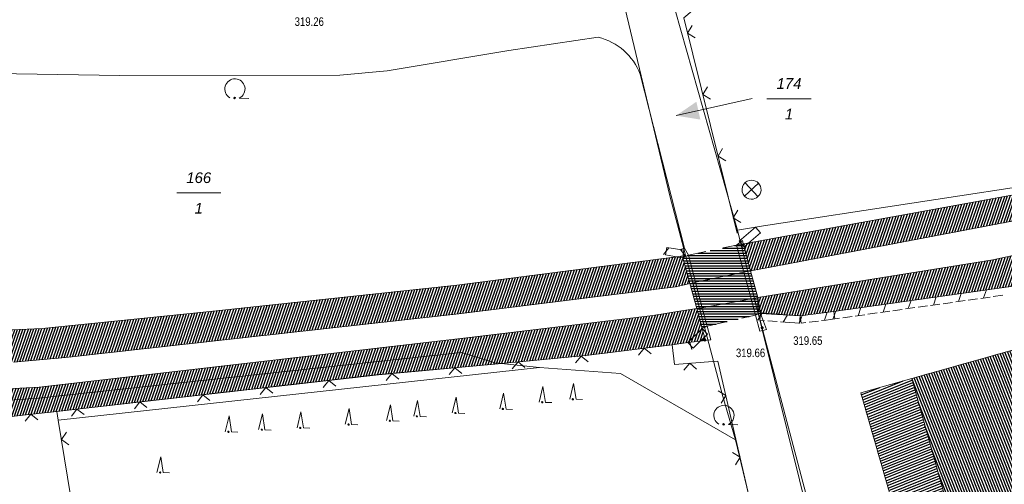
# Model space of a CAD drawing. Header units: metres. Extents: x 345144 to 348639, y 5629211 to 5635235.
# Tile 1008 of 1056: x 347412 to 347490, y 5631453 to 5631489. Entities that reach past the tile are written whole.
import ezdxf
from ezdxf.enums import TextEntityAlignment as Align

# ---------------------------------------------------------------- set-up
doc = ezdxf.new("R2010")
doc.units = ezdxf.units.M
doc.header["$MEASUREMENT"] = 0
doc.linetypes.add('8_8', pattern=[2.8, 1.4, -1.4])
for name, color, linetype in [('011 Gebäude', 7, 'Continuous'), ('028 Geländeform', 7, 'Continuous'), ('028 Geländeform Ausg.', 7, 'Continuous'), ('065-066 Ver_Entsorgung', 7, 'Continuous'), ('081-083 Topographie', 7, 'Continuous'), ('AX Flurstück', 7, 'Continuous'), ('AX Gebäude', 7, 'Continuous'), ('Definitionslinie', 7, 'Continuous'), ('MG Präsentationsobjekt - Linie', 7, 'Continuous'), ('Präsentationsobjekt -Text (punktförmig)', 7, 'Continuous')]:
    doc.layers.add(name, color=color, linetype=linetype)
doc.styles.add('ARIAL', font='arial.ttf', dxfattribs={"height": 1})
doc.styles.add('ARIALIT', font='ariali.ttf', dxfattribs={"height": 1})
pattern_1 = [(250.9552151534, (0, 0), (0.1890527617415, -0.065261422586), [])]

# ---------------------------------------------------------------- blocks, each defined once
blk = doc.blocks.new('alk_3504_nrw')
at = {"color": 134, "lineweight": 5, "true_color": 0x00b2b2, "flags": 128}
for points in [[(-0.729333, -0.684), (-0.707333, -0.707333), (0.707333, 0.707333)], [(-0.707333, 0.707333), (0.707333, -0.707333)]]:
    blk.add_lwpolyline(points, dxfattribs=at)
at = {"color": 134, "lineweight": 5, "true_color": 0x00b2b2}
for start, end in [(90, -90), (-90, 90)]:
    blk.add_arc((0, 0), 1, start, end, dxfattribs=at)
blk = doc.blocks.new('alk_043x_nrw')
h = blk.add_hatch(color=7)
edge = h.paths.add_edge_path(flags=0)
edge.add_arc((0, 0), 1, 180, 360, ccw=False)
edge.add_arc((0, 0), 1, 0, 180, ccw=False)
blk = doc.blocks.new('alk_7200_nrwx2')
at = {"true_color": 0x2e2e2e}
h = blk.add_hatch(color=250, dxfattribs=at)
edge = h.paths.add_edge_path(flags=0)
edge.add_arc((-0.020544, -0.388118), 0.055525, 180, 360, ccw=False)
edge.add_arc((-0.020544, -0.388118), 0.055525, 0, 180, ccw=False)
at = {"color": 250, "lineweight": 5, "true_color": 0x2e2e2e, "flags": 128}
blk.add_lwpolyline([(-0.298168, -0.388118), (-0.020544, 1), (0.257079, -0.388118), (0.812326, -0.388118)], dxfattribs=at)
blk.add_lwpolyline([(-0.298168, -0.388118), (-0.020544, 1), (0.257079, -0.388118), (0.812326, -0.388118)], dxfattribs=at)
at = {"color": 250, "lineweight": 5, "true_color": 0x2e2e2e}
for start, end in [(0, 180), (180, 0)]:
    blk.add_arc((-0.020544, -0.388118), 0.055525, start, end, dxfattribs=at)
blk = doc.blocks.new('alk_7100_nrwx2')
at = {"true_color": 0x2e2e2e}
h = blk.add_hatch(color=250, dxfattribs=at)
edge = h.paths.add_edge_path(flags=0)
edge.add_arc((0.024073, -0.597267), 0.057254, 180, 360, ccw=False)
edge.add_arc((0.024073, -0.597267), 0.057255, 0, 180, ccw=False)
at = {"color": 250, "lineweight": 5, "true_color": 0x2e2e2e, "flags": 128}
blk.add_lwpolyline([(0.349382, -0.597267), (1, -0.597267)], dxfattribs=at)
at = {"color": 250, "lineweight": 5, "true_color": 0x2e2e2e}
for centre, radius, start, end in [((0.024073, 0.012362), 0.690995, -61.91481688, -118.08518312), ((0.024073, -0.597267), 0.057255, 0, 180), ((0.024073, -0.597267), 0.057254, 180, 0)]:
    blk.add_arc(centre, radius, start, end, dxfattribs=at)

msp = doc.modelspace()

# ---------------------------------------------------------------- hatches: boundary and pattern name
at = {"layer": '011 Gebäude', "true_color": 0x8f8f8f}
h = msp.add_hatch(dxfattribs=at)
h.set_pattern_fill('_USER', color=252, scale=0.2, angle=201.88235294, style=0, pattern_type=0)
h.set_pattern_definition([(201.882352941, (0, 0), (0.074540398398, -0.185590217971), [])])
h.paths.add_polyline_path([(347482.359, 5631460.915), (347488.993, 5631437.251), (347488.993, 5631437.251), (347489.188, 5631436.652), (347489.188, 5631436.652), (347485.323, 5631435.547), (347485.323, 5631435.547), (347478.336, 5631459.773), (347478.336, 5631459.773)], flags=0)
at = {"layer": '028 Geländeform', "true_color": 0xb27500}
h = msp.add_hatch(dxfattribs=at)
h.set_pattern_fill('_USER', color=44, scale=0.2, angle=250.95521515, style=0, pattern_type=0)
h.set_pattern_definition(pattern_1)
h.paths.add_polyline_path([(347557.221, 5631493.715), (347530.721, 5631483.127), (347530.721, 5631483.127), (347522.395, 5631480.579), (347522.395, 5631480.579), (347514.386, 5631478.293), (347514.386, 5631478.293), (347509.261, 5631477.041), (347509.261, 5631477.041), (347507.138, 5631476.522), (347507.138, 5631476.522), (347471.346, 5631469.719), (347471.346, 5631469.719), (347469.64, 5631469.395), (347469.64, 5631469.395), (347469.137, 5631471.289), (347469.137, 5631471.289), (347469.074, 5631471.524), (347469.074, 5631471.524), (347469.407, 5631471.585), (347469.407, 5631471.585), (347469.5, 5631471.601), (347469.5, 5631471.601), (347484.179, 5631474.268), (347484.179, 5631474.268), (347484.187, 5631474.27), (347484.187, 5631474.27), (347502.245, 5631477.551), (347502.245, 5631477.551), (347509.811, 5631479.728), (347509.811, 5631479.728), (347523.176, 5631482.774), (347523.176, 5631482.774), (347530.177, 5631484.673), (347530.177, 5631484.673), (347537.115, 5631487.451), (347537.115, 5631487.451), (347551.074, 5631492.727), (347551.074, 5631492.727), (347556.668, 5631495.043), (347556.668, 5631495.043), (347571.092, 5631501.014), (347571.092, 5631501.014), (347571.739, 5631499.678), (347571.739, 5631499.678)], flags=0)
h = msp.add_hatch(dxfattribs=at)
h.set_pattern_fill('_USER', color=44, scale=0.2, angle=250.95521515, style=0, pattern_type=0)
h.set_pattern_definition(pattern_1)
h.paths.add_polyline_path([(347567.265, 5631492.63), (347559.15, 5631489.079), (347559.15, 5631489.079), (347549.737, 5631485.501), (347549.737, 5631485.501), (347537.847, 5631480.954), (347537.847, 5631480.954), (347524.653, 5631476.488), (347524.653, 5631476.488), (347510.326, 5631471.388), (347510.326, 5631471.388), (347504.316, 5631470.166), (347504.316, 5631470.166), (347476.212, 5631466.201), (347476.212, 5631466.201), (347473.559, 5631465.864), (347473.559, 5631465.864), (347470.44, 5631466.039), (347470.44, 5631466.039), (347470.313, 5631466.046), (347470.313, 5631466.046), (347470.251, 5631466.05), (347470.251, 5631466.05), (347470.211, 5631467.302), (347470.211, 5631467.302), (347472.674, 5631467.695), (347472.674, 5631467.695), (347488.771, 5631470.259), (347488.771, 5631470.259), (347511.136, 5631475.038), (347511.136, 5631475.038), (347518.957, 5631477.079), (347518.957, 5631477.079), (347531.721, 5631480.956), (347531.721, 5631480.956), (347538.782, 5631483.81), (347538.782, 5631483.81), (347556.643, 5631490.881), (347556.643, 5631490.881), (347558.145, 5631491.492), (347558.145, 5631491.492), (347572.811, 5631497.465), (347572.811, 5631497.465), (347573.743, 5631495.545), (347573.743, 5631495.545), (347573.418, 5631495.398), (347573.418, 5631495.398)], flags=0)
h = msp.add_hatch(dxfattribs=at)
h.set_pattern_fill('_USER', color=44, scale=0.2, angle=250.95521515, style=0, pattern_type=0)
h.set_pattern_definition(pattern_1)
h.paths.add_polyline_path([(347464.295, 5631470.432), (347464.85, 5631468.403), (347464.85, 5631468.403), (347463.723, 5631468.131), (347463.723, 5631468.131), (347446.639, 5631466.015), (347446.639, 5631466.015), (347415.585, 5631462.568), (347415.585, 5631462.568), (347411.484, 5631462.205), (347411.484, 5631462.205), (347398.84, 5631461.755), (347398.84, 5631461.755), (347394.439, 5631461.763), (347394.439, 5631461.763), (347386.257, 5631462.512), (347386.257, 5631462.512), (347383.549, 5631463.33), (347383.549, 5631463.33), (347376.847, 5631465.355), (347376.847, 5631465.355), (347369.975, 5631466.988), (347369.975, 5631466.988), (347370.116, 5631468.581), (347370.116, 5631468.581), (347370.252625, 5631468.660625), (347370.391406, 5631468.72575), (347370.530188, 5631468.790875), (347370.671125, 5631468.8415), (347370.812063, 5631468.892125), (347370.955156, 5631468.92825), (347371.09825, 5631468.964375), (347371.2435, 5631468.986), (347371.38875, 5631469.007625), (347371.536156, 5631469.01475), (347371.683563, 5631469.021875), (347371.833125, 5631469.0145), (347371.982688, 5631469.007125), (347372.134406, 5631468.98525), (347372.286125, 5631468.963375), (347372.44, 5631468.927), (347372.44, 5631468.927), (347382.139, 5631466.173), (347382.139, 5631466.173), (347387.123, 5631464.977), (347387.123, 5631464.977), (347394.716, 5631464.246), (347394.716, 5631464.246), (347401.47, 5631464.31), (347401.47, 5631464.31), (347408.945, 5631464.645), (347408.945, 5631464.645), (347413.743, 5631464.844), (347413.743, 5631464.844), (347426.977, 5631466.188), (347426.977, 5631466.188), (347446.476, 5631468.278), (347446.476, 5631468.278), (347463.793, 5631470.514), (347463.793, 5631470.514), (347464.448, 5631470.599), (347464.448, 5631470.599)], flags=0)
h = msp.add_hatch(dxfattribs=at)
h.set_pattern_fill('_USER', color=44, scale=0.2, angle=250.95521515, style=0, pattern_type=0)
h.set_pattern_definition(pattern_1)
h.paths.add_polyline_path([(347382.249, 5631459.832), (347382.176, 5631459.854625), (347382.102953, 5631459.877188), (347382.029906, 5631459.89975), (347381.956813, 5631459.92225), (347381.883719, 5631459.94475), (347381.810578, 5631459.967188), (347381.737438, 5631459.989625), (347381.66425, 5631460.012), (347381.591063, 5631460.034375), (347381.517828, 5631460.056688), (347381.444594, 5631460.079), (347381.371313, 5631460.10125), (347381.298031, 5631460.1235), (347381.224703, 5631460.145688), (347381.151375, 5631460.167875), (347381.078, 5631460.19), (347381.078, 5631460.19), (347381.07725, 5631460.190125), (347381.0765, 5631460.190266), (347381.07575, 5631460.190406), (347381.075, 5631460.190563), (347381.07425, 5631460.190719), (347381.0735, 5631460.190891), (347381.07275, 5631460.191063), (347381.072, 5631460.19125), (347381.07125, 5631460.191438), (347381.0705, 5631460.191641), (347381.06975, 5631460.191844), (347381.069, 5631460.192063), (347381.06825, 5631460.192281), (347381.0675, 5631460.192516), (347381.06675, 5631460.19275), (347381.066, 5631460.193), (347381.066, 5631460.193), (347381.0545, 5631460.1965), (347381.043, 5631460.199984), (347381.0315, 5631460.203469), (347381.02, 5631460.206938), (347381.0085, 5631460.210406), (347380.997, 5631460.213859), (347380.9855, 5631460.217313), (347380.974, 5631460.22075), (347380.9625, 5631460.224188), (347380.951, 5631460.227609), (347380.9395, 5631460.231031), (347380.928, 5631460.234438), (347380.9165, 5631460.237844), (347380.905, 5631460.241234), (347380.8935, 5631460.244625), (347380.882, 5631460.248), (347380.882, 5631460.248), (347380.881125, 5631460.24825), (347380.88025, 5631460.2485), (347380.879375, 5631460.24875), (347380.8785, 5631460.249), (347380.877625, 5631460.24925), (347380.87675, 5631460.2495), (347380.875875, 5631460.24975), (347380.875, 5631460.25), (347380.874125, 5631460.25025), (347380.87325, 5631460.2505), (347380.872375, 5631460.25075), (347380.8715, 5631460.251), (347380.870625, 5631460.25125), (347380.86975, 5631460.2515), (347380.868875, 5631460.25175), (347380.868, 5631460.252), (347380.868, 5631460.252), (347380.86625, 5631460.252625), (347380.864484, 5631460.253234), (347380.862719, 5631460.253844), (347380.860938, 5631460.254438), (347380.859156, 5631460.255031), (347380.857359, 5631460.255609), (347380.855563, 5631460.256188), (347380.85375, 5631460.25675), (347380.851938, 5631460.257312), (347380.850109, 5631460.257859), (347380.848281, 5631460.258406), (347380.846438, 5631460.258937), (347380.844594, 5631460.259469), (347380.842734, 5631460.259984), (347380.840875, 5631460.2605), (347380.839, 5631460.261), (347380.839, 5631460.261), (347380.838125, 5631460.26125), (347380.837234, 5631460.261516), (347380.836344, 5631460.261781), (347380.835438, 5631460.262062), (347380.834531, 5631460.262344), (347380.833609, 5631460.262641), (347380.832688, 5631460.262937), (347380.83175, 5631460.26325), (347380.830813, 5631460.263563), (347380.829859, 5631460.263891), (347380.828906, 5631460.264219), (347380.827937, 5631460.264563), (347380.826969, 5631460.264906), (347380.825984, 5631460.265266), (347380.825, 5631460.265625), (347380.824, 5631460.266), (347380.824, 5631460.266), (347380.815875, 5631460.2685), (347380.807672, 5631460.271), (347380.799469, 5631460.2735), (347380.791188, 5631460.276), (347380.782906, 5631460.2785), (347380.774547, 5631460.281), (347380.766188, 5631460.2835), (347380.75775, 5631460.286), (347380.749313, 5631460.2885), (347380.740797, 5631460.291), (347380.732281, 5631460.2935), (347380.723688, 5631460.296), (347380.715094, 5631460.2985), (347380.706422, 5631460.301), (347380.69775, 5631460.3035), (347380.689, 5631460.306), (347380.689, 5631460.306), (347380.687, 5631460.306625), (347380.684984, 5631460.30725), (347380.682969, 5631460.307875), (347380.680938, 5631460.3085), (347380.678906, 5631460.309125), (347380.676859, 5631460.30975), (347380.674813, 5631460.310375), (347380.67275, 5631460.311), (347380.670688, 5631460.311625), (347380.668609, 5631460.31225), (347380.666531, 5631460.312875), (347380.664438, 5631460.3135), (347380.662344, 5631460.314125), (347380.660234, 5631460.31475), (347380.658125, 5631460.315375), (347380.656, 5631460.316), (347380.656, 5631460.316), (347380.652, 5631460.31725), (347380.647984, 5631460.318484), (347380.643969, 5631460.319719), (347380.639938, 5631460.320938), (347380.635906, 5631460.322156), (347380.631859, 5631460.323359), (347380.627813, 5631460.324563), (347380.62375, 5631460.32575), (347380.619688, 5631460.326938), (347380.615609, 5631460.328109), (347380.611531, 5631460.329281), (347380.607438, 5631460.330438), (347380.603344, 5631460.331594), (347380.599234, 5631460.332734), (347380.595125, 5631460.333875), (347380.591, 5631460.335), (347380.591, 5631460.335), (347380.5905, 5631460.335125), (347380.59, 5631460.335266), (347380.5895, 5631460.335406), (347380.589, 5631460.335562), (347380.5885, 5631460.335719), (347380.588, 5631460.335891), (347380.5875, 5631460.336063), (347380.587, 5631460.33625), (347380.5865, 5631460.336438), (347380.586, 5631460.336641), (347380.5855, 5631460.336844), (347380.585, 5631460.337063), (347380.5845, 5631460.337281), (347380.584, 5631460.337516), (347380.5835, 5631460.33775), (347380.583, 5631460.338), (347380.583, 5631460.338), (347380.582625, 5631460.338125), (347380.582234, 5631460.33825), (347380.581844, 5631460.338375), (347380.581437, 5631460.3385), (347380.581031, 5631460.338625), (347380.580609, 5631460.33875), (347380.580188, 5631460.338875), (347380.57975, 5631460.339), (347380.579312, 5631460.339125), (347380.578859, 5631460.33925), (347380.578406, 5631460.339375), (347380.577937, 5631460.3395), (347380.577469, 5631460.339625), (347380.576984, 5631460.33975), (347380.5765, 5631460.339875), (347380.576, 5631460.34), (347380.576, 5631460.34), (347380.5755, 5631460.340125), (347380.574938, 5631460.340266), (347380.574375, 5631460.340406), (347380.57375, 5631460.340563), (347380.573125, 5631460.340719), (347380.572438, 5631460.340891), (347380.57175, 5631460.341063), (347380.571, 5631460.34125), (347380.57025, 5631460.341438), (347380.569438, 5631460.341641), (347380.568625, 5631460.341844), (347380.56775, 5631460.342063), (347380.566875, 5631460.342281), (347380.565938, 5631460.342516), (347380.565, 5631460.34275), (347380.564, 5631460.343), (347380.564, 5631460.343), (347380.558, 5631460.345), (347380.558, 5631460.345), (347380.521125, 5631460.356), (347380.484266, 5631460.366969), (347380.447406, 5631460.377938), (347380.410563, 5631460.388875), (347380.373719, 5631460.399813), (347380.336891, 5631460.410719), (347380.300063, 5631460.421625), (347380.26325, 5631460.4325), (347380.226438, 5631460.443375), (347380.189641, 5631460.454219), (347380.152844, 5631460.465063), (347380.116063, 5631460.475875), (347380.079281, 5631460.486688), (347380.042516, 5631460.497469), (347380.00575, 5631460.50825), (347379.969, 5631460.519), (347379.969, 5631460.519), (347379.93225, 5631460.529875), (347379.895484, 5631460.540719), (347379.858719, 5631460.551563), (347379.821938, 5631460.562375), (347379.785156, 5631460.573188), (347379.748359, 5631460.583969), (347379.711563, 5631460.59475), (347379.67475, 5631460.6055), (347379.637938, 5631460.61625), (347379.601109, 5631460.626969), (347379.564281, 5631460.637688), (347379.527437, 5631460.648375), (347379.490594, 5631460.659063), (347379.453734, 5631460.669719), (347379.416875, 5631460.680375), (347379.38, 5631460.691), (347379.38, 5631460.691), (347378.86425, 5631460.8405), (347378.347609, 5631460.986641), (347377.830969, 5631461.132781), (347377.313438, 5631461.275563), (347376.795906, 5631461.418344), (347376.277484, 5631461.557766), (347375.759063, 5631461.697188), (347375.23975, 5631461.83325), (347374.720438, 5631461.969313), (347374.200234, 5631462.102016), (347373.680031, 5631462.234719), (347373.158938, 5631462.364062), (347372.637844, 5631462.493406), (347372.115859, 5631462.619391), (347371.593875, 5631462.745375), (347371.071, 5631462.868), (347371.071, 5631462.868), (347371.061125, 5631462.87025), (347371.05125, 5631462.8725), (347371.041375, 5631462.87475), (347371.0315, 5631462.877), (347371.021625, 5631462.87925), (347371.01175, 5631462.8815), (347371.001875, 5631462.88375), (347370.992, 5631462.886), (347370.982125, 5631462.88825), (347370.97225, 5631462.8905), (347370.962375, 5631462.89275), (347370.9525, 5631462.895), (347370.942625, 5631462.89725), (347370.93275, 5631462.8995), (347370.922875, 5631462.90175), (347370.913, 5631462.904), (347370.913, 5631462.904), (347370.883, 5631462.911125), (347370.853, 5631462.918219), (347370.823, 5631462.925313), (347370.793, 5631462.932375), (347370.763, 5631462.939437), (347370.733, 5631462.946469), (347370.703, 5631462.9535), (347370.673, 5631462.9605), (347370.643, 5631462.9675), (347370.613, 5631462.974469), (347370.583, 5631462.981438), (347370.553, 5631462.988375), (347370.523, 5631462.995313), (347370.493, 5631463.002219), (347370.463, 5631463.009125), (347370.433, 5631463.016), (347370.433, 5631463.016), (347370.42475, 5631463.017875), (347370.416484, 5631463.01975), (347370.408219, 5631463.021625), (347370.399938, 5631463.0235), (347370.391656, 5631463.025375), (347370.383359, 5631463.02725), (347370.375063, 5631463.029125), (347370.36675, 5631463.031), (347370.358438, 5631463.032875), (347370.350109, 5631463.03475), (347370.341781, 5631463.036625), (347370.333438, 5631463.0385), (347370.325094, 5631463.040375), (347370.316734, 5631463.04225), (347370.308375, 5631463.044125), (347370.3, 5631463.046), (347370.3, 5631463.046), (347370.2835, 5631463.049875), (347370.266984, 5631463.053734), (347370.250469, 5631463.057594), (347370.233938, 5631463.061438), (347370.217406, 5631463.065281), (347370.200859, 5631463.069109), (347370.184313, 5631463.072938), (347370.16775, 5631463.07675), (347370.151188, 5631463.080563), (347370.134609, 5631463.084359), (347370.118031, 5631463.088156), (347370.101438, 5631463.091938), (347370.084844, 5631463.095719), (347370.068234, 5631463.099484), (347370.051625, 5631463.10325), (347370.035, 5631463.107), (347370.035, 5631463.107), (347370.034625, 5631463.107125), (347370.034234, 5631463.10725), (347370.033844, 5631463.107375), (347370.033438, 5631463.1075), (347370.033031, 5631463.107625), (347370.032609, 5631463.10775), (347370.032188, 5631463.107875), (347370.03175, 5631463.108), (347370.031313, 5631463.108125), (347370.030859, 5631463.10825), (347370.030406, 5631463.108375), (347370.029938, 5631463.1085), (347370.029469, 5631463.108625), (347370.028984, 5631463.10875), (347370.0285, 5631463.108875), (347370.028, 5631463.109), (347370.028, 5631463.109), (347370.02725, 5631463.109125), (347370.026484, 5631463.109266), (347370.025719, 5631463.109406), (347370.024938, 5631463.109562), (347370.024156, 5631463.109719), (347370.023359, 5631463.109891), (347370.022563, 5631463.110063), (347370.02175, 5631463.11025), (347370.020938, 5631463.110437), (347370.020109, 5631463.110641), (347370.019281, 5631463.110844), (347370.018438, 5631463.111063), (347370.017594, 5631463.111281), (347370.016734, 5631463.111516), (347370.015875, 5631463.11175), (347370.015, 5631463.112), (347370.015, 5631463.112), (347370.014625, 5631463.112), (347370.014234, 5631463.112016), (347370.013844, 5631463.112031), (347370.013438, 5631463.112063), (347370.013031, 5631463.112094), (347370.012609, 5631463.112141), (347370.012188, 5631463.112188), (347370.01175, 5631463.11225), (347370.011313, 5631463.112313), (347370.010859, 5631463.112391), (347370.010406, 5631463.112469), (347370.009938, 5631463.112563), (347370.009469, 5631463.112656), (347370.008984, 5631463.112766), (347370.0085, 5631463.112875), (347370.008, 5631463.113), (347370.008, 5631463.113), (347369.996875, 5631463.1155), (347369.985734, 5631463.118016), (347369.974594, 5631463.120531), (347369.963438, 5631463.123063), (347369.952281, 5631463.125594), (347369.941109, 5631463.128141), (347369.929938, 5631463.130687), (347369.91875, 5631463.13325), (347369.907563, 5631463.135813), (347369.896359, 5631463.138391), (347369.885156, 5631463.140969), (347369.873938, 5631463.143562), (347369.862719, 5631463.146156), (347369.851484, 5631463.148766), (347369.84025, 5631463.151375), (347369.829, 5631463.154), (347369.829, 5631463.154), (347369.822875, 5631463.155375), (347369.816734, 5631463.15675), (347369.810594, 5631463.158125), (347369.804438, 5631463.1595), (347369.798281, 5631463.160875), (347369.792109, 5631463.16225), (347369.785938, 5631463.163625), (347369.77975, 5631463.165), (347369.773563, 5631463.166375), (347369.767359, 5631463.16775), (347369.761156, 5631463.169125), (347369.754938, 5631463.1705), (347369.748719, 5631463.171875), (347369.742484, 5631463.17325), (347369.73625, 5631463.174625), (347369.73, 5631463.176), (347369.73, 5631463.176), (347369.72425, 5631463.177375), (347369.718484, 5631463.178734), (347369.712719, 5631463.180094), (347369.706938, 5631463.181438), (347369.701156, 5631463.182781), (347369.695359, 5631463.184109), (347369.689563, 5631463.185438), (347369.68375, 5631463.18675), (347369.677937, 5631463.188063), (347369.672109, 5631463.189359), (347369.666281, 5631463.190656), (347369.660438, 5631463.191938), (347369.654594, 5631463.193219), (347369.648734, 5631463.194484), (347369.642875, 5631463.19575), (347369.637, 5631463.197), (347369.637, 5631463.197), (347369.794, 5631464.944), (347369.794, 5631464.944), (347384.048, 5631461.092), (347384.048, 5631461.092), (347384.713, 5631460.986), (347384.713, 5631460.986), (347391.348, 5631459.932), (347391.348, 5631459.932), (347396.02, 5631459.892), (347396.02, 5631459.892), (347398.412, 5631459.857), (347398.412, 5631459.857), (347402.301, 5631459.867), (347402.301, 5631459.867), (347407.904, 5631459.94), (347407.904, 5631459.94), (347413.531, 5631460.235), (347413.531, 5631460.235), (347435.649, 5631462.783), (347435.649, 5631462.783), (347447.669, 5631464.18), (347447.669, 5631464.18), (347461.947, 5631465.88), (347461.947, 5631465.88), (347464.199, 5631466.236), (347464.199, 5631466.236), (347465.401, 5631466.427), (347465.401, 5631466.427), (347465.837, 5631464.845), (347465.837, 5631464.845), (347466.098, 5631463.915), (347466.098, 5631463.915), (347464.704, 5631463.738), (347464.704, 5631463.738), (347463.448, 5631463.58), (347463.448, 5631463.58), (347456.645, 5631462.716), (347456.645, 5631462.716), (347449.458, 5631462.056), (347449.458, 5631462.056), (347440.319, 5631461.217), (347440.319, 5631461.217), (347414.91, 5631458.323), (347414.91, 5631458.323), (347410.812, 5631457.868), (347410.812, 5631457.868), (347403.86, 5631457.358), (347403.86, 5631457.358), (347397.536, 5631457.279), (347397.536, 5631457.279), (347392.579, 5631457.723), (347392.579, 5631457.723), (347391.299, 5631457.864), (347391.299, 5631457.864), (347383.156, 5631459.551), (347383.156, 5631459.551), (347383.099375, 5631459.568875), (347383.042734, 5631459.586672), (347382.986094, 5631459.604469), (347382.929438, 5631459.622188), (347382.872781, 5631459.639906), (347382.816109, 5631459.657547), (347382.759438, 5631459.675188), (347382.70275, 5631459.69275), (347382.646062, 5631459.710313), (347382.589359, 5631459.727797), (347382.532656, 5631459.745281), (347382.475938, 5631459.762688), (347382.419219, 5631459.780094), (347382.362484, 5631459.797422), (347382.30575, 5631459.81475)], flags=0)
at = {"layer": '081-083 Topographie'}
h = msp.add_hatch(dxfattribs=at)
h.set_pattern_fill('_USER', scale=0.2, style=0, pattern_type=0)
h.set_pattern_definition([(0, (0, 0), (0, 0.2), [])])
h.paths.add_polyline_path([(347464.85, 5631468.403), (347464.295, 5631470.432), (347464.295, 5631470.432), (347464.747, 5631470.646), (347464.747, 5631470.646), (347468.541, 5631471.433), (347468.541, 5631471.433), (347469.074, 5631471.524), (347469.074, 5631471.524), (347469.137, 5631471.289), (347469.137, 5631471.289), (347469.64, 5631469.395), (347469.64, 5631469.395), (347470.211, 5631467.302), (347470.211, 5631467.302), (347470.419, 5631466.096), (347470.419, 5631466.096), (347470.313, 5631466.046), (347470.313, 5631466.046), (347470.259, 5631466.021), (347470.259, 5631466.021), (347470.03, 5631465.913), (347470.03, 5631465.913), (347466.216, 5631465.034), (347466.216, 5631465.034), (347465.837, 5631464.845), (347465.837, 5631464.845), (347465.401, 5631466.427), (347465.401, 5631466.427)], flags=0)
at = {"layer": 'AX Gebäude', "true_color": 0x4f4f4f}
h = msp.add_hatch(dxfattribs=at)
h.set_pattern_fill('_USER', color=251, scale=0.2, angle=111.52941176, style=0, pattern_type=0)
h.set_pattern_definition([(111.5294117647, (0, 0), (-0.186045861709, -0.07339575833), [])])
h.paths.add_polyline_path([(347482.359, 5631460.916), (347511.784, 5631469.197), (347518.518, 5631445.538), (347488.992, 5631437.251)], flags=0)
at = {"layer": 'MG Präsentationsobjekt - Linie', "true_color": 0x5e5e5e}
msp.add_hatch(color=251, dxfattribs=at).paths.add_polyline_path([(347465.368841, 5631482.729407), (347465.683924, 5631481.324301), (347463.77, 5631481.633)], flags=0)

# ---------------------------------------------------------------- linework, layer by layer
at = {"layer": '011 Gebäude', "color": 251, "linetype": 'Continuous', "lineweight": 13, "true_color": 0x4f4f4f, "flags": 128}
msp.add_lwpolyline([(347482.359, 5631460.915), (347488.993, 5631437.251), (347488.993, 5631437.251), (347489.188, 5631436.652), (347489.188, 5631436.652), (347485.323, 5631435.547), (347485.323, 5631435.547), (347478.336, 5631459.773), (347478.336, 5631459.773), (347482.359, 5631460.915)], dxfattribs=at)
at = {"layer": '081-083 Topographie', "color": 7, "linetype": 'Continuous', "lineweight": 5, "flags": 128}
for points in [[(347468.578, 5631472.378), (347464.37, 5631489.351), (347464.37, 5631489.351), (347467.502, 5631491.999), (347467.502, 5631491.999), (347473.741, 5631501.417), (347473.741, 5631501.417), (347476.821, 5631505.668), (347476.821, 5631505.668), (347478.238, 5631507.087), (347478.238, 5631507.087), (347479.569, 5631508.154), (347479.569, 5631508.154), (347481.257, 5631509.111), (347481.257, 5631509.111), (347483.639, 5631509.984), (347483.639, 5631509.984), (347535.121, 5631519.286), (347535.121, 5631519.286), (347561.896, 5631524.879), (347561.896, 5631524.879), (347567.756, 5631526.092), (347567.756, 5631526.092), (347571.935, 5631526.82)], [(347389.316, 5631482.794), (347393.053, 5631483.886), (347393.053, 5631483.886), (347395.637, 5631484.437), (347395.637, 5631484.437), (347398.438, 5631484.813), (347398.438, 5631484.813), (347403.072, 5631485.015), (347403.072, 5631485.015), (347406.808, 5631485.018), (347406.808, 5631485.018), (347419.883, 5631484.803), (347419.883, 5631484.803), (347437.249, 5631484.813), (347437.249, 5631484.813), (347440.977, 5631485.163), (347440.977, 5631485.163), (347450.584, 5631486.78), (347450.584, 5631486.78), (347457.63, 5631487.811)], [(347460.947, 5631484.9), (347464.427, 5631471.181), (347464.427, 5631471.181), (347464.747, 5631470.646)], [(347464.427, 5631471.181), (347464.116, 5631471.09), (347464.116, 5631471.09), (347464.448, 5631470.599)], [(347469.074, 5631471.524), (347469.003, 5631471.8), (347469.003, 5631471.8), (347468.541, 5631471.433), (347468.541, 5631471.433), (347469.121, 5631469.283), (347469.121, 5631469.283), (347469.686, 5631467.189), (347469.686, 5631467.189), (347470.03, 5631465.913)], [(347464.747, 5631470.646), (347465.31, 5631468.495), (347465.31, 5631468.495), (347465.834, 5631466.495), (347465.834, 5631466.495), (347466.216, 5631465.034)], [(347464.85, 5631468.403), (347465.023, 5631468.436), (347465.023, 5631468.436), (347465.31, 5631468.495), (347465.31, 5631468.495), (347469.121, 5631469.283), (347469.121, 5631469.283), (347469.382, 5631469.337), (347469.382, 5631469.337), (347469.64, 5631469.395)], [(347465.401, 5631466.427), (347465.555, 5631466.445), (347465.555, 5631466.445), (347465.834, 5631466.495), (347465.834, 5631466.495), (347469.686, 5631467.189), (347469.686, 5631467.189), (347469.938, 5631467.234), (347469.938, 5631467.234), (347470.211, 5631467.302)], [(347469.938, 5631467.234), (347470.251, 5631466.05), (347470.251, 5631466.05), (347470.259, 5631466.021), (347470.259, 5631466.021), (347470.609, 5631464.698), (347470.609, 5631464.698), (347477.034, 5631440.402), (347477.034, 5631440.402), (347477.636, 5631438.245)], [(347470.03, 5631465.913), (347470.38, 5631464.638)], [(347470.38, 5631464.638), (347470.609, 5631464.698), (347470.609, 5631464.698), (347470.896, 5631464.773), (347470.896, 5631464.773), (347470.44, 5631466.039), (347470.44, 5631466.039), (347470.419, 5631466.096)], [(347466.227, 5631463.923), (347466.498, 5631463.964), (347466.498, 5631463.964), (347466.216, 5631465.034)], [(347392.579, 5631457.723), (347397.536, 5631457.279), (347397.536, 5631457.279), (347403.86, 5631457.358), (347403.86, 5631457.358), (347410.812, 5631457.868), (347410.812, 5631457.868), (347414.91, 5631458.323)], [(347414.91, 5631458.323), (347415.023, 5631457.626), (347415.023, 5631457.626), (347421.988, 5631415.104), (347421.988, 5631415.104), (347422.002, 5631415.016)]]:
    msp.add_lwpolyline(points, dxfattribs=at)
at = {"layer": '081-083 Topographie', "color": 7, "linetype": 'Continuous', "lineweight": 5}
msp.add_arc((347456.503, 5631483.182), 4.764218, 21.13593652, 76.3166915, dxfattribs=at)
at = {"layer": 'AX Flurstück', "color": 8, "linetype": 'Continuous', "lineweight": 13, "true_color": 0x808080, "flags": 128}
for points in [[(347569.62, 5631583.405), (347555.667, 5631576.252), (347541.212, 5631564.879), (347535.226, 5631555.98), (347530.174, 5631545.576), (347542.853, 5631526.38), (347553.641, 5631512.787), (347554.402, 5631511.892), (347555.009, 5631510.834), (347555.775, 5631497.099), (347554.012, 5631495.242), (347528.91, 5631486.217), (347515.47, 5631481.676), (347494.08, 5631476.52), (347470.66, 5631472.959), (347468.617, 5631472.612), (347461.895, 5631496.28), (347457.184, 5631519.312), (347456.602, 5631542.623), (347478.246, 5631543.793), (347497.848, 5631544.633), (347496.911, 5631572.819), (347495.884, 5631598.028), (347511.567, 5631597.351)], [(347518.144, 5631454.016), (347537.69, 5631409.258), (347536.016, 5631408.683), (347503.747, 5631397.602), (347489.476, 5631393.302), (347477.037, 5631439.478), (347476.42, 5631441.167), (347468.617, 5631472.612), (347470.66, 5631472.959), (347494.08, 5631476.52), (347515.47, 5631481.676), (347528.91, 5631486.217), (347554.012, 5631495.242), (347555.775, 5631497.099), (347563.886, 5631477.934), (347542.876, 5631469.314), (347516.245, 5631458.163), (347518.144, 5631454.016)], [(347461.895, 5631496.28), (347468.617, 5631472.612), (347476.42, 5631441.167), (347477.037, 5631439.478), (347489.476, 5631393.302)], [(347406.952, 5631491.841), (347430.674, 5631491.484), (347458.618, 5631494.822), (347463.265, 5631475.318), (347467.462, 5631459.501), (347468.457, 5631456.088), (347459.39, 5631461.315), (347452.992, 5631461.776), (347449.472, 5631462.144), (347446.846, 5631462.966), (347413.45, 5631459.358), (347401.882, 5631458.513), (347392.343, 5631458.451), (347385.232, 5631459.94), (347369.365, 5631491.913), (347369.672, 5631491.916), (347385.434, 5631492.101), (347406.952, 5631491.841)], [(347470.822, 5631446.203), (347468.457, 5631456.088), (347467.462, 5631459.501), (347463.265, 5631475.318), (347458.618, 5631494.822)], [(347401.882, 5631458.513), (347413.45, 5631459.358), (347446.846, 5631462.966), (347449.472, 5631462.144), (347452.992, 5631461.776), (347415.024, 5631457.63), (347421.988, 5631415.104), (347418.774, 5631414.342), (347415.73, 5631413.707), (347396.273, 5631411.707), (347395.161, 5631411.713), (347392.587, 5631445.4), (347392.343, 5631458.451), (347401.882, 5631458.513)], [(347415.024, 5631457.63), (347452.992, 5631461.776), (347459.39, 5631461.315), (347468.457, 5631456.088), (347470.822, 5631446.203), (347471.686, 5631442.122), (347468.895, 5631440.831), (347440.525, 5631428.462), (347442.668, 5631419.233), (347432.629, 5631416.968), (347421.988, 5631415.104), (347415.024, 5631457.63)]]:
    msp.add_lwpolyline(points, dxfattribs=at)
at = {"layer": 'AX Gebäude', "color": 7, "linetype": 'Continuous', "lineweight": 5, "flags": 128}
msp.add_lwpolyline([(347482.359, 5631460.916), (347511.784, 5631469.197), (347518.518, 5631445.538), (347488.992, 5631437.251), (347482.359, 5631460.916)], dxfattribs=at)
at = {"layer": 'Definitionslinie', "color": 7, "linetype": 'Continuous', "lineweight": 5, "flags": 128}
for points in [[(347464.37, 5631489.351), (347468.578, 5631472.378)], [(347465.034, 5631488.75), (347464.669, 5631488.144), (347465.275, 5631487.779)], [(347465.034, 5631488.75), (347464.669, 5631488.144), (347465.275, 5631487.779)], [(347450.584, 5631486.78), (347457.63, 5631487.811)], [(347440.977, 5631485.163), (347450.584, 5631486.78)], [(347437.249, 5631484.813), (347440.977, 5631485.163)], [(347406.808, 5631485.018), (347419.883, 5631484.803)], [(347419.883, 5631484.803), (347437.249, 5631484.813)], [(347460.947, 5631484.9), (347464.427, 5631471.181)], [(347466.237, 5631483.897), (347465.872, 5631483.291), (347466.478, 5631482.926)], [(347466.237, 5631483.897), (347465.872, 5631483.291), (347466.478, 5631482.926)], [(347467.441, 5631479.044), (347467.076, 5631478.438), (347467.681, 5631478.073)], [(347467.441, 5631479.044), (347467.076, 5631478.438), (347467.681, 5631478.073)], [(347468.644, 5631474.191), (347468.279, 5631473.585), (347468.884, 5631473.22)], [(347468.644, 5631474.191), (347468.279, 5631473.585), (347468.884, 5631473.22)], [(347464.116, 5631471.09), (347464.427, 5631471.181)], [(347464.427, 5631471.181), (347464.747, 5631470.646)], [(347468.541, 5631471.433), (347469.003, 5631471.8)], [(347468.541, 5631471.433), (347469.121, 5631469.283), (347469.121, 5631469.283), (347469.686, 5631467.189), (347469.686, 5631467.189), (347470.03, 5631465.913)], [(347469.003, 5631471.8), (347469.074, 5631471.524)], [(347464.116, 5631471.09), (347464.448, 5631470.599)], [(347464.747, 5631470.646), (347465.31, 5631468.495), (347465.31, 5631468.495), (347465.834, 5631466.495), (347465.834, 5631466.495), (347466.216, 5631465.034)], [(347469.938, 5631467.234), (347470.251, 5631466.05)], [(347470.03, 5631465.913), (347470.38, 5631464.638)], [(347470.251, 5631466.05), (347470.259, 5631466.021), (347470.259, 5631466.021), (347470.609, 5631464.698), (347470.609, 5631464.698), (347477.034, 5631440.402)], [(347470.419, 5631466.096), (347470.44, 5631466.039), (347470.44, 5631466.039), (347470.896, 5631464.773)], [(347466.216, 5631465.034), (347466.498, 5631463.964)], [(347470.38, 5631464.638), (347470.609, 5631464.698), (347470.609, 5631464.698), (347470.896, 5631464.773)], [(347463.448, 5631463.58), (347456.645, 5631462.716)], [(347466.672, 5631462.254), (347463.645, 5631462.028), (347463.448, 5631463.58)], [(347466.098, 5631463.915), (347466.227, 5631463.923)], [(347466.227, 5631463.923), (347466.498, 5631463.964)], [(347456.645, 5631462.716), (347449.442, 5631462.049), (347440.294, 5631461.203), (347414.91, 5631458.323)], [(347456.822, 5631462.229), (347456.278, 5631462.682), (347455.826, 5631462.138)], [(347461.797, 5631462.867), (347461.238, 5631463.3), (347460.805, 5631462.74)], [(347451.844, 5631461.769), (347451.3, 5631462.22), (347450.848, 5631461.676)], [(347465.384, 5631461.656), (347464.849, 5631462.118), (347464.388, 5631461.583)], [(347470.307, 5631448.273), (347467.065, 5631462.283), (347466.672, 5631462.254)], [(347441.887, 5631460.848), (347441.343, 5631461.3), (347440.892, 5631460.756)], [(347446.866, 5631461.308), (347446.322, 5631461.76), (347445.87, 5631461.216)], [(347436.927, 5631460.318), (347436.374, 5631460.757), (347435.933, 5631460.205)], [(347426.992, 5631459.19), (347426.439, 5631459.631), (347425.999, 5631459.078)], [(347431.959, 5631459.754), (347431.407, 5631460.195), (347430.966, 5631459.641)], [(347467.317, 5631458.978), (347467.692, 5631459.578), (347467.091, 5631459.952)], [(347422.025, 5631458.628), (347421.471, 5631459.067), (347421.032, 5631458.515)], [(347410.812, 5631457.868), (347414.91, 5631458.323)], [(347413.413, 5631457.654), (347412.861, 5631458.096), (347412.419, 5631457.543)], [(347413.413, 5631457.654), (347412.861, 5631458.096), (347412.419, 5631457.543)], [(347414.91, 5631458.323), (347415.023, 5631457.626)], [(347417.058, 5631458.064), (347416.504, 5631458.504), (347416.063, 5631457.951)], [(347415.023, 5631457.626), (347421.988, 5631415.104)], [(347415.685, 5631456.676), (347415.273, 5631456.102), (347415.847, 5631455.689)], [(347415.685, 5631456.676), (347415.273, 5631456.102), (347415.847, 5631455.689)], [(347468.444, 5631454.108), (347468.819, 5631454.707), (347468.218, 5631455.082)]]:
    msp.add_lwpolyline(points, dxfattribs=at)
at = {"layer": 'Definitionslinie', "color": 44, "linetype": 'Continuous', "lineweight": 5, "true_color": 0xb27500, "flags": 128}
for points in [[(347469.074, 5631471.524), (347469.407, 5631471.585), (347469.407, 5631471.585), (347469.5, 5631471.601), (347469.5, 5631471.601), (347484.179, 5631474.268), (347484.179, 5631474.268), (347484.187, 5631474.27), (347484.187, 5631474.27), (347502.245, 5631477.551)], [(347471.346, 5631469.719), (347507.138, 5631476.522)], [(347488.771, 5631470.259), (347511.136, 5631475.038)], [(347468.746, 5631471.744), (347469.109, 5631472.056), (347470.028, 5631472.847)], [(347468.746, 5631471.744), (347469.109, 5631472.056), (347470.028, 5631472.847)], [(347470.028, 5631472.847), (347470.419, 5631472.392)], [(347470.028, 5631472.847), (347470.419, 5631472.392)], [(347469.137, 5631471.289), (347469.5, 5631471.601), (347469.5, 5631471.601), (347470.419, 5631472.392)], [(347462.784, 5631470.68), (347463.184, 5631471.222)], [(347462.784, 5631470.68), (347463.184, 5631471.222)], [(347463.032, 5631471.247), (347462.935, 5631470.655)], [(347463.032, 5631471.247), (347462.935, 5631470.655)], [(347463.032, 5631471.247), (347463.89, 5631471.106), (347464.392, 5631471.024)], [(347463.032, 5631471.247), (347463.89, 5631471.106), (347464.392, 5631471.024)], [(347468.746, 5631471.744), (347469.137, 5631471.289)], [(347468.746, 5631471.744), (347469.137, 5631471.289)], [(347469.02, 5631471.19), (347468.862, 5631471.844)], [(347469.02, 5631471.19), (347468.862, 5631471.844)], [(347469.074, 5631471.524), (347469.137, 5631471.289)], [(347469.137, 5631471.289), (347469.64, 5631469.395)], [(347446.476, 5631468.278), (347463.793, 5631470.514), (347463.793, 5631470.514), (347464.448, 5631470.599)], [(347462.935, 5631470.655), (347463.793, 5631470.514), (347463.793, 5631470.514), (347464.295, 5631470.432)], [(347464.392, 5631471.024), (347464.295, 5631470.432)], [(347464.392, 5631471.024), (347464.295, 5631470.432)], [(347464.295, 5631470.432), (347464.448, 5631470.599)], [(347464.295, 5631470.432), (347464.85, 5631468.403)], [(347469.64, 5631469.395), (347471.346, 5631469.719)], [(347472.674, 5631467.695), (347488.771, 5631470.259)], [(347476.212, 5631466.201), (347504.316, 5631470.166)], [(347476.212, 5631466.201), (347504.316, 5631470.166)], [(347426.977, 5631466.188), (347446.476, 5631468.278)], [(347446.639, 5631466.015), (347463.723, 5631468.131)], [(347463.723, 5631468.131), (347464.85, 5631468.403)], [(347470.211, 5631467.302), (347472.674, 5631467.695)], [(347470.211, 5631467.302), (347470.251, 5631466.05)], [(347484.066, 5631466.704), (347484.286, 5631467.34)], [(347484.066, 5631466.704), (347484.286, 5631467.34)], [(347486.046, 5631466.983), (347486.266, 5631467.619)], [(347486.046, 5631466.983), (347486.266, 5631467.619)], [(347487.807, 5631467.231), (347488.178, 5631467.283)], [(347487.807, 5631467.231), (347488.178, 5631467.283)], [(347488.026, 5631467.262), (347488.246, 5631467.898)], [(347488.026, 5631467.262), (347488.246, 5631467.898)], [(347488.178, 5631467.283), (347488.55, 5631467.336)], [(347488.178, 5631467.283), (347488.55, 5631467.336)], [(347488.797, 5631467.371), (347489.54, 5631467.475)], [(347488.797, 5631467.371), (347489.54, 5631467.475)], [(347478.124, 5631465.865), (347478.344, 5631466.501)], [(347478.124, 5631465.865), (347478.344, 5631466.501)], [(347480.105, 5631466.145), (347480.325, 5631466.781)], [(347480.105, 5631466.145), (347480.325, 5631466.781)], [(347482.085, 5631466.424), (347482.305, 5631467.06)], [(347482.085, 5631466.424), (347482.305, 5631467.06)], [(347482.237, 5631466.445), (347482.608, 5631466.498)], [(347482.237, 5631466.445), (347482.608, 5631466.498)], [(347482.856, 5631466.533), (347483.599, 5631466.637)], [(347482.856, 5631466.533), (347483.599, 5631466.637)], [(347483.846, 5631466.672), (347484.218, 5631466.725)], [(347483.846, 5631466.672), (347484.218, 5631466.725)], [(347484.218, 5631466.725), (347484.589, 5631466.777)], [(347484.218, 5631466.725), (347484.589, 5631466.777)], [(347484.836, 5631466.812), (347485.579, 5631466.917)], [(347484.836, 5631466.812), (347485.579, 5631466.917)], [(347485.827, 5631466.952), (347486.198, 5631467.004)], [(347485.827, 5631466.952), (347486.198, 5631467.004)], [(347486.198, 5631467.004), (347486.569, 5631467.056)], [(347486.198, 5631467.004), (347486.569, 5631467.056)], [(347486.817, 5631467.091), (347487.559, 5631467.196)], [(347486.817, 5631467.091), (347487.559, 5631467.196)], [(347413.743, 5631464.844), (347426.977, 5631466.188)], [(347415.585, 5631462.568), (347446.639, 5631466.015)], [(347447.669, 5631464.18), (347461.947, 5631465.88)], [(347461.947, 5631465.88), (347464.199, 5631466.236)], [(347464.199, 5631466.236), (347465.401, 5631466.427)], [(347465.401, 5631466.427), (347465.837, 5631464.845)], [(347470.222, 5631465.509), (347470.572, 5631466.085)], [(347470.222, 5631465.509), (347470.572, 5631466.085)], [(347470.251, 5631466.05), (347470.313, 5631466.046), (347470.313, 5631466.046), (347470.44, 5631466.039), (347470.44, 5631466.039), (347473.559, 5631465.864)], [(347470.375, 5631465.498), (347470.419, 5631466.096)], [(347470.375, 5631465.498), (347470.419, 5631466.096)], [(347470.419, 5631466.096), (347473.559, 5631465.864)], [(347472.217, 5631465.362), (347472.567, 5631465.938)], [(347472.217, 5631465.362), (347472.567, 5631465.938)], [(347473.483, 5631465.249), (347473.711, 5631465.883)], [(347473.483, 5631465.249), (347473.711, 5631465.883)], [(347473.515, 5631465.266), (347473.559, 5631465.864)], [(347473.515, 5631465.266), (347473.559, 5631465.864)], [(347473.559, 5631465.864), (347476.212, 5631466.201)], [(347473.559, 5631465.864), (347476.212, 5631466.201)], [(347473.635, 5631465.269), (347473.559, 5631465.864)], [(347473.635, 5631465.269), (347473.559, 5631465.864)], [(347475.467, 5631465.501), (347475.695, 5631466.135)], [(347475.467, 5631465.501), (347475.695, 5631466.135)], [(347476.144, 5631465.586), (347476.364, 5631466.222)], [(347476.144, 5631465.586), (347476.364, 5631466.222)], [(347476.296, 5631465.607), (347476.212, 5631466.201)], [(347476.296, 5631465.607), (347476.212, 5631466.201)], [(347476.288, 5631465.606), (347476.212, 5631466.201)], [(347476.288, 5631465.606), (347476.212, 5631466.201)], [(347476.915, 5631465.694), (347477.658, 5631465.799)], [(347476.915, 5631465.694), (347477.658, 5631465.799)], [(347477.905, 5631465.834), (347478.276, 5631465.886)], [(347477.905, 5631465.834), (347478.276, 5631465.886)], [(347478.276, 5631465.886), (347478.648, 5631465.939)], [(347478.276, 5631465.886), (347478.648, 5631465.939)], [(347478.895, 5631465.974), (347479.638, 5631466.078)], [(347478.895, 5631465.974), (347479.638, 5631466.078)], [(347479.885, 5631466.113), (347480.257, 5631466.166)], [(347479.885, 5631466.113), (347480.257, 5631466.166)], [(347480.257, 5631466.166), (347480.628, 5631466.218)], [(347480.257, 5631466.166), (347480.628, 5631466.218)], [(347480.876, 5631466.253), (347481.618, 5631466.358)], [(347480.876, 5631466.253), (347481.618, 5631466.358)], [(347481.866, 5631466.393), (347482.237, 5631466.445)], [(347481.866, 5631466.393), (347482.237, 5631466.445)], [(347470.375, 5631465.498), (347470.749, 5631465.47)], [(347470.375, 5631465.498), (347470.749, 5631465.47)], [(347470.998, 5631465.452), (347471.746, 5631465.397)], [(347470.998, 5631465.452), (347471.746, 5631465.397)], [(347471.996, 5631465.378), (347472.37, 5631465.351)], [(347471.996, 5631465.378), (347472.37, 5631465.351)], [(347472.37, 5631465.351), (347473.515, 5631465.266)], [(347472.37, 5631465.351), (347473.515, 5631465.266)], [(347473.635, 5631465.269), (347474.007, 5631465.316)], [(347473.635, 5631465.269), (347474.007, 5631465.316)], [(347474.255, 5631465.348), (347474.999, 5631465.442)], [(347474.255, 5631465.348), (347474.999, 5631465.442)], [(347475.247, 5631465.474), (347475.619, 5631465.521)], [(347475.247, 5631465.474), (347475.619, 5631465.521)], [(347475.619, 5631465.521), (347476.288, 5631465.606)], [(347475.619, 5631465.521), (347476.288, 5631465.606)], [(347476.296, 5631465.607), (347476.667, 5631465.659)], [(347476.296, 5631465.607), (347476.667, 5631465.659)], [(347408.945, 5631464.645), (347413.743, 5631464.844)], [(347435.649, 5631462.783), (347447.669, 5631464.18)], [(347464.704, 5631463.738), (347465.837, 5631464.845)], [(347465.123, 5631463.309), (347466.256, 5631464.416)], [(347465.123, 5631463.309), (347466.256, 5631464.416)], [(347466.256, 5631464.416), (347465.837, 5631464.845)], [(347466.256, 5631464.416), (347465.837, 5631464.845)], [(347465.837, 5631464.845), (347466.098, 5631463.915)], [(347456.645, 5631462.716), (347463.448, 5631463.58), (347463.448, 5631463.58), (347464.704, 5631463.738), (347464.704, 5631463.738), (347466.098, 5631463.915)], [(347465.123, 5631463.309), (347464.704, 5631463.738)], [(347465.123, 5631463.309), (347464.704, 5631463.738)], [(347465.014, 5631463.201), (347464.814, 5631463.845)], [(347465.014, 5631463.201), (347464.814, 5631463.845)], [(347413.531, 5631460.235), (347435.649, 5631462.783)], [(347449.458, 5631462.056), (347456.645, 5631462.716)], [(347411.484, 5631462.205), (347415.585, 5631462.568)], [(347440.319, 5631461.217), (347449.458, 5631462.056)], [(347414.91, 5631458.323), (347440.319, 5631461.217)], [(347407.904, 5631459.94), (347413.531, 5631460.235)], [(347410.812, 5631457.868), (347414.91, 5631458.323)]]:
    msp.add_lwpolyline(points, dxfattribs=at)
at = {"layer": 'Definitionslinie', "color": 7, "linetype": '8_8', "lineweight": 5, "flags": 128}
for points in [[(347464.747, 5631470.646), (347468.541, 5631471.433)], [(347468.541, 5631471.433), (347469.074, 5631471.524)], [(347469.074, 5631471.524), (347469.137, 5631471.289)], [(347464.295, 5631470.432), (347464.747, 5631470.646)], [(347465.023, 5631468.436), (347465.31, 5631468.495), (347465.31, 5631468.495), (347469.121, 5631469.283), (347469.121, 5631469.283), (347469.382, 5631469.337)], [(347469.382, 5631469.337), (347469.64, 5631469.395)], [(347464.85, 5631468.403), (347465.023, 5631468.436)], [(347469.938, 5631467.234), (347470.211, 5631467.302)], [(347465.555, 5631466.445), (347465.834, 5631466.495), (347465.834, 5631466.495), (347469.686, 5631467.189), (347469.686, 5631467.189), (347469.938, 5631467.234)], [(347465.401, 5631466.427), (347465.555, 5631466.445)], [(347466.216, 5631465.034), (347470.03, 5631465.913)], [(347470.03, 5631465.913), (347470.259, 5631466.021), (347470.259, 5631466.021), (347470.313, 5631466.046), (347470.313, 5631466.046), (347470.419, 5631466.096)], [(347465.837, 5631464.845), (347466.216, 5631465.034)]]:
    msp.add_lwpolyline(points, dxfattribs=at)
at = {"layer": 'Definitionslinie', "color": 7, "linetype": 'Continuous', "lineweight": 13, "flags": 128}
for points in [[(347469.137, 5631471.289), (347469.64, 5631469.395)], [(347464.295, 5631470.432), (347464.85, 5631468.403)], [(347469.64, 5631469.395), (347470.211, 5631467.302)], [(347464.85, 5631468.403), (347465.401, 5631466.427)], [(347470.211, 5631467.302), (347470.419, 5631466.096)], [(347465.401, 5631466.427), (347465.837, 5631464.845)]]:
    msp.add_lwpolyline(points, dxfattribs=at)
at = {"layer": 'Definitionslinie', "color": 7, "linetype": 'Continuous', "lineweight": 5}
msp.add_arc((347456.503, 5631483.182), 4.764218, 21.13593652, 76.3166915, dxfattribs=at)
at = {"layer": 'MG Präsentationsobjekt - Linie', "color": 251, "linetype": 'Continuous', "lineweight": 13, "true_color": 0x5e5e5e, "flags": 128}
msp.add_lwpolyline([(347463.77, 5631481.633), (347469.768, 5631482.978)], dxfattribs=at)
at = {"layer": 'Präsentationsobjekt -Text (punktförmig)', "color": 251, "linetype": 'Continuous', "lineweight": 13, "true_color": 0x5e5e5e, "flags": 128}
for points in [[(347470.9394, 5631482.96452), (347474.4206, 5631482.96452)], [(347424.3684, 5631475.53752), (347427.8496, 5631475.53752)]]:
    msp.add_lwpolyline(points, dxfattribs=at)

# ---------------------------------------------------------------- block references
at = {"layer": '028 Geländeform', "xscale": 0.125, "yscale": 0.125, "rotation": -2.326609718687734}
for p in [(347470.559, 5631464.916), (347466.042, 5631463.947)]:
    msp.add_blockref('alk_043x_nrw', p, dxfattribs=at)
at = {"layer": '065-066 Ver_Entsorgung', "xscale": 0.75, "yscale": 0.75, "rotation": -2.326609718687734}
msp.add_blockref('alk_3504_nrw', (347469.72, 5631475.799), dxfattribs=at)
at = {"layer": '081-083 Topographie'}
for name, p, xscale, yscale, rotation in [('alk_7100_nrwx2', (347428.936, 5631483.722), 1.15275, 1.15275, -2.326609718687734), ('alk_7200_nrwx2', (347453.245, 5631459.39), 0.9005, 0.9005, -2.326609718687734), ('alk_7200_nrwx2', (347455.66, 5631459.63), 0.9005, 0.9005, -2.326609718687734), ('alk_7200_nrwx2', (347450.137, 5631458.86), 0.9005, 0.9005, -2.326609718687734), ('alk_7200_nrwx2', (347441.214, 5631457.93), 0.9005, 0.9005, -2.326609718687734), ('alk_7200_nrwx2', (347443.348, 5631458.279), 0.9005, 0.9005, -2.326036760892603), ('alk_7200_nrwx2', (347446.396, 5631458.541), 0.9005, 0.9005, -2.326609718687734), ('alk_7100_nrwx2', (347467.517, 5631457.989), 1.15275, 1.15275, -2.326036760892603), ('alk_7200_nrwx2', (347428.481, 5631457.06), 0.9005, 0.9005, -2.326609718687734), ('alk_7200_nrwx2', (347431.117, 5631457.229), 0.9005, 0.9005, -2.326036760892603), ('alk_7200_nrwx2', (347434.154, 5631457.375), 0.9005, 0.9005, -2.326609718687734), ('alk_7200_nrwx2', (347437.956, 5631457.639), 0.9005, 0.9005, -2.326609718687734), ('alk_7200_nrwx2', (347423.09, 5631453.85), 0.9005, 0.9005, -2.326036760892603)]:
    msp.add_blockref(name, p, dxfattribs=dict(at, xscale=xscale, yscale=yscale, rotation=rotation))

# ---------------------------------------------------------------- texts
at = {"layer": '028 Geländeform Ausg.', "color": 44, "true_color": 0xb27500, "style": 'ARIAL', "width": 0.8}
for s, p in [('319.26', (347433.673, 5631488.71)), ('319.65', (347473.006, 5631463.566)), ('319.66', (347468.489, 5631462.597))]:
    msp.add_text(s, height=0.6761367, dxfattribs=at).set_placement(p)
at = {"layer": 'Präsentationsobjekt -Text (punktförmig)', "color": 8, "true_color": 0x808080, "style": 'ARIALIT'}
for s, p in [('174', (347472.68, 5631484.16788)), ('1', (347472.68, 5631481.76116)), ('166', (347426.109, 5631476.74088)), ('1', (347426.109, 5631474.33416))]:
    msp.add_text(s, height=0.8421, dxfattribs=at).set_placement(p, align=Align.MIDDLE_CENTER)

doc.saveas('drawing.dxf')
